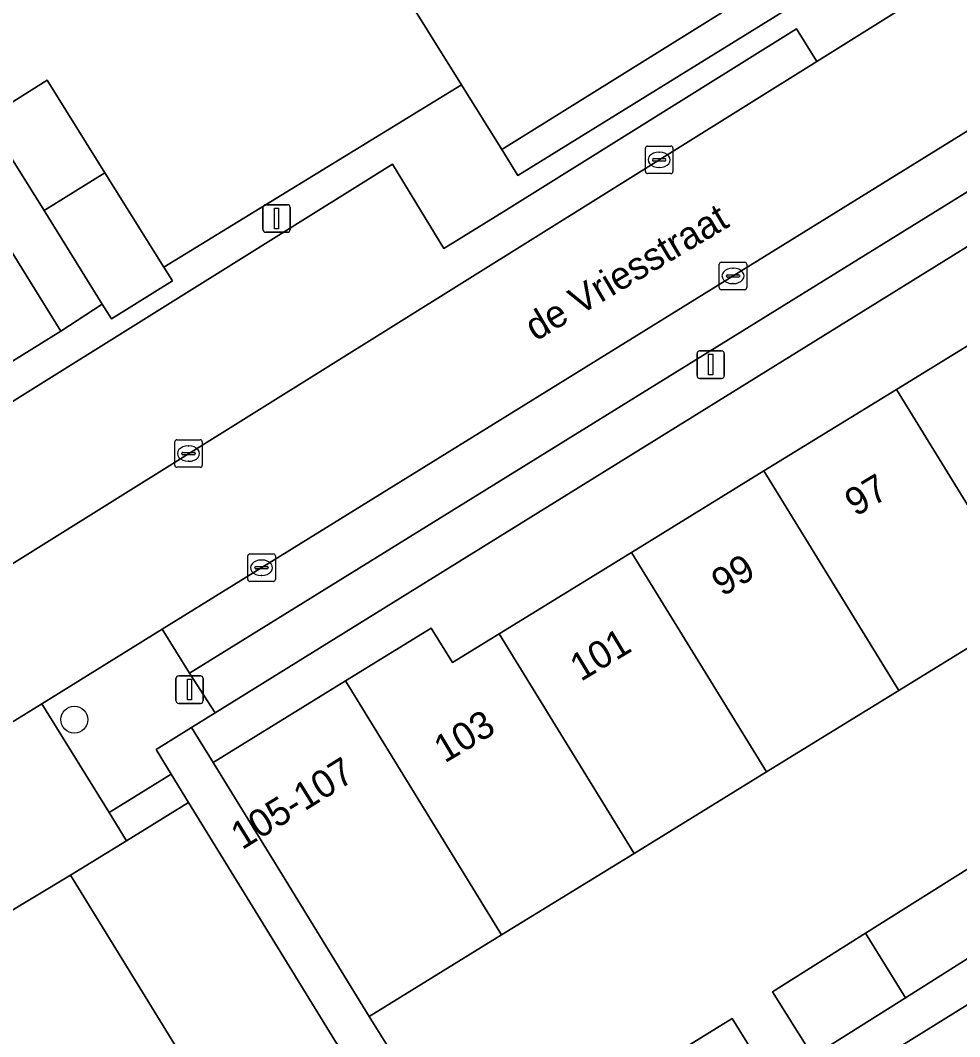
# Model space of a CAD drawing. Extents: x 160377 to 161131, y 383938 to 384853.
# Drawn here: x 160757.85 to 160791.99, y 384183.61 to 384220.53 of the extents above; entities that cross this region are included whole.
import ezdxf

# ---------------------------------------------------------------- set-up
doc = ezdxf.new("R2010")
doc.units = 0
for name, color, linetype in [('IMGEO_Boom', 7, 'Continuous'), ('IMGEO_Erf', 7, 'Continuous'), ('IMGEO_Groenvoorziening', 7, 'Continuous'), ('IMGEO_Kolk', 7, 'Continuous'), ('IMGEO_Lichtmast', 7, 'Continuous'), ('IMGEO_Muur', 7, 'Continuous'), ('IMGEO_Openbare_ruimte_label', 7, 'Continuous'), ('IMGEO_Pand', 7, 'Continuous'), ('IMGEO_Pand_nummerreeks', 7, 'Continuous'), ('IMGEO_Parkeervlak_open', 7, 'Continuous'), ('IMGEO_Rijbaan_lokaal_open', 7, 'Continuous'), ('IMGEO_Voetpad_open', 7, 'Continuous')]:
    doc.layers.add(name, color=color, linetype=linetype)

msp = doc.modelspace()

# ---------------------------------------------------------------- linework, layer by layer
at = {"layer": 'IMGEO_Boom'}
msp.add_circle((160759.814, 384195.127), 0.489, dxfattribs=at)
at = {"layer": 'IMGEO_Erf'}
for points in [[(160756.811, 384217.102), (160758.828, 384218.36), (160760.925, 384214.997), (160763.066, 384211.563), (160773.892, 384218.185), (160771.695, 384221.71), (160774.295, 384223.33), (160771.527, 384227.77), (160768.76, 384232.21), (160763.926, 384229.197), (160761.281, 384233.44), (160761.033, 384233.838), (160758.142, 384238.477), (160755.25, 384243.116)], [(160772, 384169.436), (160762.292, 384185.22), (160759.673, 384189.478), (160757.125, 384187.94), (160754.243, 384192.609), (160743.508, 384185.993), (160744.088, 384185.011), (160753.517, 384190.843), (160757.003, 384185.29), (160754.466, 384183.721), (160757.095, 384179.468)]]:
    msp.add_lwpolyline(points, dxfattribs=at)
for points in [[(160775.934, 384214.891), (160785.599, 384220.861), (160785.471, 384225.636), (160784.885, 384226.546), (160782.329, 384224.953), (160784.466, 384221.523), (160775.352, 384215.843)], [(160784.88, 384204.161), (160789.693, 384207.121), (160794.503, 384210.079), (160792.883, 384212.693), (160764.939, 384195.378), (160764.072, 384194.841), (160764.857, 384193.573), (160769.671, 384196.533), (160772.787, 384198.449), (160773.558, 384197.197), (160775.255, 384198.241), (160780.068, 384201.201)], [(160794.429, 384190.898), (160798.214, 384193.268), (160802.038, 384195.66), (160803.445, 384193.411), (160804.391, 384194.003), (160803.232, 384195.886), (160799.408, 384202.105), (160794.598, 384199.147), (160789.785, 384196.186), (160784.972, 384193.226), (160780.159, 384190.266), (160775.346, 384187.306), (160770.533, 384184.346), (160774.24, 384178.411), (160779.006, 384181.356), (160783.73, 384184.274), (160785.108, 384182.043), (160786.652, 384182.9), (160785.185, 384185.231), (160788.576, 384187.365), (160792.777, 384190.01), (160794.244, 384187.679), (160795.836, 384188.649)]]:
    msp.add_lwpolyline(points, close=True, dxfattribs=at)
at = {"layer": 'IMGEO_Groenvoorziening'}
msp.add_lwpolyline([(160761.076, 384191.749), (160758.629, 384195.703), (160754.072, 384192.885), (160754.243, 384192.609), (160757.125, 384187.94), (160759.673, 384189.478), (160761.707, 384190.729)], close=True, dxfattribs=at)
at = {"layer": 'IMGEO_Kolk'}
for p, q in [((160780.647, 384215.964), (160781.499, 384215.964)), ((160780.572, 384215.038), (160780.572, 384215.89)), ((160781.06, 384215.744), (160781.085, 384215.744)), ((160781.573, 384215.89), (160781.573, 384215.038)), ((160780.831, 384215.458), (160780.831, 384215.47)), ((160781.269, 384215.421), (160780.871, 384215.421)), ((160780.874, 384215.507), (160781.272, 384215.507)), ((160781.315, 384215.47), (160781.315, 384215.458)), ((160781.499, 384214.964), (160780.647, 384214.964)), ((160781.083, 384215.184), (160781.058, 384215.184)), ((160783.254, 384210.82), (160783.254, 384211.672)), ((160783.329, 384211.746), (160784.181, 384211.746)), ((160783.742, 384211.526), (160783.767, 384211.526)), ((160784.255, 384211.672), (160784.255, 384210.82)), ((160783.513, 384211.24), (160783.513, 384211.252)), ((160783.951, 384211.203), (160783.553, 384211.203)), ((160783.556, 384211.289), (160783.954, 384211.289)), ((160783.997, 384211.252), (160783.997, 384211.24)), ((160783.765, 384210.966), (160783.74, 384210.966)), ((160784.181, 384210.746), (160783.329, 384210.746)), ((160763.54, 384205.293), (160764.392, 384205.293)), ((160763.465, 384204.367), (160763.465, 384205.219)), ((160763.953, 384205.073), (160763.978, 384205.073)), ((160764.466, 384205.219), (160764.466, 384204.367)), ((160763.724, 384204.787), (160763.724, 384204.799)), ((160764.162, 384204.75), (160763.764, 384204.75)), ((160763.767, 384204.836), (160764.165, 384204.836)), ((160763.976, 384204.513), (160763.951, 384204.513)), ((160764.208, 384204.799), (160764.208, 384204.787)), ((160764.392, 384204.293), (160763.54, 384204.293)), ((160766.12, 384200.22), (160766.12, 384201.072)), ((160766.195, 384201.146), (160767.047, 384201.146)), ((160766.608, 384200.926), (160766.633, 384200.926)), ((160767.121, 384201.072), (160767.121, 384200.22)), ((160766.379, 384200.64), (160766.379, 384200.652)), ((160766.817, 384200.603), (160766.419, 384200.603)), ((160766.422, 384200.689), (160766.82, 384200.689)), ((160766.863, 384200.652), (160766.863, 384200.64)), ((160767.047, 384200.146), (160766.195, 384200.146)), ((160766.631, 384200.366), (160766.606, 384200.366))]:
    msp.add_line(p, q, dxfattribs=at)
for points in [[(160780.647, 384215.964), (160781.499, 384215.964)], [(160780.572, 384215.038), (160780.572, 384215.89)], [(160781.573, 384215.89), (160781.573, 384215.038)], [(160781.499, 384214.964), (160780.647, 384214.964)], [(160783.254, 384210.82), (160783.254, 384211.672)], [(160783.329, 384211.746), (160784.181, 384211.746)], [(160784.255, 384211.672), (160784.255, 384210.82)], [(160784.181, 384210.746), (160783.329, 384210.746)], [(160763.54, 384205.293), (160764.392, 384205.293)], [(160763.465, 384204.367), (160763.465, 384205.219)], [(160764.466, 384205.219), (160764.466, 384204.367)], [(160764.392, 384204.293), (160763.54, 384204.293)], [(160766.12, 384200.22), (160766.12, 384201.072)], [(160766.195, 384201.146), (160767.047, 384201.146)], [(160767.121, 384201.072), (160767.121, 384200.22)], [(160767.047, 384200.146), (160766.195, 384200.146)]]:
    msp.add_lwpolyline(points, dxfattribs=at)
for centre, radius, start, end in [((160780.649, 384215.888), 0.0765, 91.552, 178.448), ((160780.649, 384215.888), 0.0765, 91.552, 178.448), ((160781.497, 384215.888), 0.0765, 1.552, 88.448), ((160781.497, 384215.888), 0.0765, 1.552, 88.448), ((160780.871, 384215.467), 0.0403, 85.8775, 175.7526), ((160780.868, 384215.457), 0.0366, 178.938, 274.7102), ((160781.272, 384215.464), 0.043, 264.8664, 352.4533), ((160781.276, 384215.469), 0.0386, 1.7309, 96.639), ((160780.649, 384215.04), 0.0765, 181.552, 268.448), ((160780.649, 384215.04), 0.0765, 181.552, 268.448), ((160781.497, 384215.04), 0.0765, 271.552, 358.448), ((160781.497, 384215.04), 0.0765, 271.552, 358.448), ((160783.331, 384211.67), 0.0765, 91.552, 178.448), ((160783.331, 384211.67), 0.0765, 91.552, 178.448), ((160784.179, 384211.67), 0.0765, 1.552, 88.448), ((160784.179, 384211.67), 0.0765, 1.552, 88.448), ((160783.553, 384211.249), 0.0403, 85.8775, 175.7526), ((160783.55, 384211.239), 0.0366, 178.938, 274.7102), ((160783.954, 384211.246), 0.043, 264.8664, 352.4533), ((160783.958, 384211.251), 0.0386, 1.7309, 96.639), ((160783.331, 384210.822), 0.0765, 181.552, 268.448), ((160783.331, 384210.822), 0.0765, 181.552, 268.448), ((160784.179, 384210.822), 0.0765, 271.552, 358.448), ((160784.179, 384210.822), 0.0765, 271.552, 358.448), ((160763.542, 384205.217), 0.0765, 91.552, 178.448), ((160763.542, 384205.217), 0.0765, 91.552, 178.448), ((160764.39, 384205.217), 0.0765, 1.552, 88.448), ((160764.39, 384205.217), 0.0765, 1.552, 88.448), ((160763.764, 384204.796), 0.0403, 85.8775, 175.7526), ((160763.761, 384204.786), 0.0366, 178.938, 274.7102), ((160764.165, 384204.793), 0.043, 264.8664, 352.4533), ((160764.169, 384204.798), 0.0386, 1.7309, 96.639), ((160763.542, 384204.369), 0.0765, 181.552, 268.448), ((160763.542, 384204.369), 0.0765, 181.552, 268.448), ((160764.39, 384204.369), 0.0765, 271.552, 358.448), ((160764.39, 384204.369), 0.0765, 271.552, 358.448), ((160766.197, 384201.07), 0.0765, 91.552, 178.448), ((160766.197, 384201.07), 0.0765, 91.552, 178.448), ((160767.045, 384201.07), 0.0765, 1.552, 88.448), ((160767.045, 384201.07), 0.0765, 1.552, 88.448), ((160766.419, 384200.649), 0.0403, 85.8775, 175.7526), ((160766.416, 384200.639), 0.0366, 178.938, 274.7102), ((160766.82, 384200.646), 0.043, 264.8664, 352.4533), ((160766.824, 384200.651), 0.0386, 1.7309, 96.639), ((160766.197, 384200.222), 0.0765, 181.552, 268.448), ((160766.197, 384200.222), 0.0765, 181.552, 268.448), ((160767.045, 384200.222), 0.0765, 271.552, 358.448), ((160767.045, 384200.222), 0.0765, 271.552, 358.448)]:
    msp.add_arc(centre, radius, start, end, dxfattribs=at)
for centre, major_axis, ratio, start_param, end_param in [((160781.059, 384215.464), (-0.387, 0.002), 0.722429, 4.712389, 7.853982), ((160781.084, 384215.464), (-0.39, 0.002), 0.717154, 1.570796, 4.712389), ((160783.741, 384211.246), (-0.387, 0.002), 0.722429, 4.712389, 7.853982), ((160783.766, 384211.246), (-0.39, 0.002), 0.717154, 1.570796, 4.712389), ((160763.952, 384204.793), (-0.387, 0.002), 0.722429, 4.712389, 7.853982), ((160763.977, 384204.793), (-0.39, 0.002), 0.717154, 1.570796, 4.712389), ((160766.607, 384200.646), (-0.387, 0.002), 0.722429, 4.712389, 7.853982), ((160766.632, 384200.646), (-0.39, 0.002), 0.717154, 1.570796, 4.712389)]:
    msp.add_ellipse(centre, major_axis=major_axis, ratio=ratio, start_param=start_param, end_param=end_param, dxfattribs=at)
at = {"layer": 'IMGEO_Lichtmast'}
for p, q in [((160766.771, 384213.834), (160767.561, 384213.834)), ((160767.561, 384213.834), (160766.771, 384213.834)), ((160766.671, 384212.934), (160766.671, 384213.734)), ((160766.671, 384213.734), (160766.671, 384212.934)), ((160767.661, 384213.734), (160767.661, 384212.934)), ((160767.661, 384212.934), (160767.661, 384213.734)), ((160767.561, 384212.834), (160766.771, 384212.834)), ((160766.771, 384212.834), (160767.561, 384212.834)), ((160782.449, 384207.623), (160782.449, 384208.423)), ((160782.449, 384208.423), (160782.449, 384207.623)), ((160782.549, 384208.523), (160783.339, 384208.523)), ((160783.339, 384208.523), (160782.549, 384208.523)), ((160783.439, 384208.423), (160783.439, 384207.623)), ((160783.439, 384207.623), (160783.439, 384208.423)), ((160783.339, 384207.523), (160782.549, 384207.523)), ((160782.549, 384207.523), (160783.339, 384207.523)), ((160763.508, 384195.817), (160763.508, 384196.617)), ((160763.508, 384196.617), (160763.508, 384195.817)), ((160763.608, 384196.717), (160764.398, 384196.717)), ((160764.398, 384196.717), (160763.608, 384196.717)), ((160764.498, 384196.617), (160764.498, 384195.817)), ((160764.498, 384195.817), (160764.498, 384196.617)), ((160764.398, 384195.717), (160763.608, 384195.717)), ((160763.608, 384195.717), (160764.398, 384195.717))]:
    msp.add_line(p, q, dxfattribs=at)
for points in [[(160767.091, 384213.709), (160767.241, 384213.709), (160767.241, 384212.959), (160767.091, 384212.959), (160767.091, 384213.709)], [(160782.869, 384208.398), (160783.019, 384208.398), (160783.019, 384207.648), (160782.869, 384207.648), (160782.869, 384208.398)], [(160763.928, 384196.592), (160764.078, 384196.592), (160764.078, 384195.842), (160763.928, 384195.842), (160763.928, 384196.592)]]:
    msp.add_lwpolyline(points, dxfattribs=at)
for centre, start, end in [((160766.771, 384213.734), 90, 180), ((160766.771, 384213.734), 90, 180), ((160767.561, 384213.734), 0, 90), ((160767.561, 384213.734), 360, 90), ((160766.771, 384212.934), 180, 270), ((160766.771, 384212.934), 180, 270), ((160767.561, 384212.934), 270, 0), ((160767.561, 384212.934), 270, 0), ((160782.549, 384208.423), 90, 180), ((160782.549, 384208.423), 90, 180), ((160783.339, 384208.423), 0, 90), ((160783.339, 384208.423), 360, 90), ((160782.549, 384207.623), 180, 270), ((160782.549, 384207.623), 180, 270), ((160783.339, 384207.623), 270, 0), ((160783.339, 384207.623), 270, 0), ((160763.608, 384196.617), 90, 180), ((160763.608, 384196.617), 90, 180), ((160764.398, 384196.617), 0, 90), ((160764.398, 384196.617), 360, 90), ((160763.608, 384195.817), 180, 270), ((160763.608, 384195.817), 180, 270), ((160764.398, 384195.817), 270, 0), ((160764.398, 384195.817), 270, 0)]:
    msp.add_arc(centre, 0.1, start, end, dxfattribs=at)
at = {"layer": 'IMGEO_Muur'}
msp.add_lwpolyline([(160773.892, 384218.185), (160763.066, 384211.563)], dxfattribs=at)
at = {"layer": 'IMGEO_Pand'}
for points in [[(160783.366, 384228.984), (160774.295, 384223.33), (160771.695, 384221.71), (160773.892, 384218.185), (160775.352, 384215.843), (160784.466, 384221.523), (160782.329, 384224.953), (160784.885, 384226.546)], [(160758.828, 384218.36), (160756.811, 384217.102), (160756.616, 384216.981), (160758.713, 384213.618), (160760.925, 384214.997)], [(160760.925, 384214.997), (160758.713, 384213.618), (160760.83, 384210.222), (160761.166, 384209.683), (160763.378, 384211.062), (160763.066, 384211.563)], [(160757.437, 384212.289), (160753.214, 384209.67), (160755.101, 384206.626), (160759.325, 384209.244)], [(160789.693, 384207.121), (160794.598, 384199.147), (160799.408, 384202.105), (160797.122, 384205.821), (160794.503, 384210.079)], [(160789.693, 384207.121), (160784.88, 384204.161), (160789.785, 384196.186), (160794.598, 384199.147)], [(160784.972, 384193.226), (160789.785, 384196.186), (160784.88, 384204.161), (160780.068, 384201.201)], [(160784.972, 384193.226), (160780.068, 384201.201), (160775.255, 384198.241), (160780.159, 384190.266)], [(160769.671, 384196.533), (160775.346, 384187.306), (160780.159, 384190.266), (160775.255, 384198.241), (160773.558, 384197.197), (160772.787, 384198.449)], [(160769.671, 384196.533), (160764.857, 384193.573), (160767.477, 384189.314), (160770.533, 384184.346), (160775.346, 384187.306)], [(160766.582, 384187.859), (160763.963, 384192.117), (160761.707, 384190.729), (160759.673, 384189.478), (160762.292, 384185.22), (160772, 384169.436), (160773.451, 384170.329), (160776.29, 384172.075)], [(160790.018, 384185.019), (160794.244, 384187.679), (160792.777, 384190.01), (160788.576, 384187.365)], [(160800.708, 384183.919), (160797.983, 384188.309), (160776.359, 384174.887), (160778.31, 384171.744), (160779.084, 384170.497)], [(160790.018, 384185.019), (160788.576, 384187.365), (160785.185, 384185.231), (160786.652, 384182.9)], [(160780.38, 384179.122), (160785.108, 384182.043), (160783.73, 384184.274), (160779.006, 384181.356)]]:
    msp.add_lwpolyline(points, close=True, dxfattribs=at)
at = {"layer": 'IMGEO_Parkeervlak_open'}
for points in [[(160820.164, 384233.772), (160763.008, 384198.412), (160763.998, 384196.812), (160821.153, 384232.172)], [(160786.805, 384219.038), (160786.067, 384220.229), (160775.424, 384213.59), (160773.248, 384212.247), (160771.379, 384215.304), (160753.483, 384204.141), (160756.113, 384199.893)]]:
    msp.add_lwpolyline(points, close=True, dxfattribs=at)
at = {"layer": 'IMGEO_Rijbaan_lokaal_open'}
msp.add_lwpolyline([(160820.164, 384233.772), (160822.994, 384235.523), (160823.93, 384233.971), (160841.158, 384243.794), (160841.926, 384244.257), (160839.079, 384249.272), (160838.644, 384249), (160838.345, 384248.83), (160821.607, 384239.323), (160821.05, 384240.264), (160798.451, 384226.205), (160795.17, 384224.164), (160790.197, 384221.154), (160786.805, 384219.038), (160756.113, 384199.893), (160756.796, 384198.786), (160755.664, 384198.04), (160744.981, 384191.374), (160742.111, 384189.615), (160743.891, 384186.586), (160754.072, 384192.885), (160758.629, 384195.703), (160763.008, 384198.412)], close=True, dxfattribs=at)
at = {"layer": 'IMGEO_Voetpad_open'}
for points in [[(160822.975, 384231.34), (160824.739, 384232.433), (160823.93, 384233.971), (160822.994, 384235.523), (160820.164, 384233.772), (160821.153, 384232.172), (160763.998, 384196.812), (160764.939, 384195.378), (160792.883, 384212.693), (160794.194, 384213.506)], [(160775.352, 384215.843), (160773.892, 384218.185), (160763.066, 384211.563), (160763.378, 384211.062), (160761.166, 384209.683), (160760.83, 384210.222), (160759.325, 384209.244), (160755.101, 384206.626), (160751.68, 384204.475), (160755.664, 384198.04), (160756.796, 384198.786), (160756.113, 384199.893), (160753.483, 384204.141), (160771.379, 384215.304), (160773.248, 384212.247), (160775.424, 384213.59), (160786.067, 384220.229), (160786.805, 384219.038), (160790.197, 384221.154), (160789.05, 384223.003), (160785.599, 384220.861), (160775.934, 384214.891)], [(160764.072, 384194.841), (160764.939, 384195.378), (160763.998, 384196.812), (160763.008, 384198.412), (160758.629, 384195.703), (160761.076, 384191.749), (160763.337, 384193.148), (160762.791, 384194.047)], [(160763.337, 384193.148), (160761.076, 384191.749), (160761.707, 384190.729), (160763.963, 384192.117)]]:
    msp.add_lwpolyline(points, close=True, dxfattribs=at)
for points in [[(160757.437, 384212.289), (160759.325, 384209.244), (160760.83, 384210.222), (160758.713, 384213.618), (160756.616, 384216.981)], [(160774.24, 384178.411), (160770.533, 384184.346), (160767.477, 384189.314), (160764.857, 384193.573), (160764.072, 384194.841), (160762.791, 384194.047), (160763.337, 384193.148), (160763.963, 384192.117), (160766.582, 384187.859), (160776.29, 384172.075)], [(160776.359, 384174.887), (160797.983, 384188.309)], [(160794.244, 384187.679), (160790.018, 384185.019), (160786.652, 384182.9)]]:
    msp.add_lwpolyline(points, dxfattribs=at)

# ---------------------------------------------------------------- texts
at = {"layer": 'IMGEO_Openbare_ruimte_label'}
msp.add_text('de Vriesstraat', height=1, rotation=30.6689, dxfattribs=at).set_placement((160776.578, 384208.857))
at = {"layer": 'IMGEO_Pand_nummerreeks'}
for s, rotation, p in [('97', 30.9453, (160788.212, 384202.483)), ('99', 30.9453, (160783.367, 384199.577)), ('101', 30.9453, (160778.223, 384196.494)), ('103', 30.9453, (160773.279, 384193.529)), ('105-107', 31.8389, (160765.91, 384190.376))]:
    msp.add_text(s, height=1, rotation=rotation, dxfattribs=at).set_placement(p)

doc.saveas('drawing.dxf')
